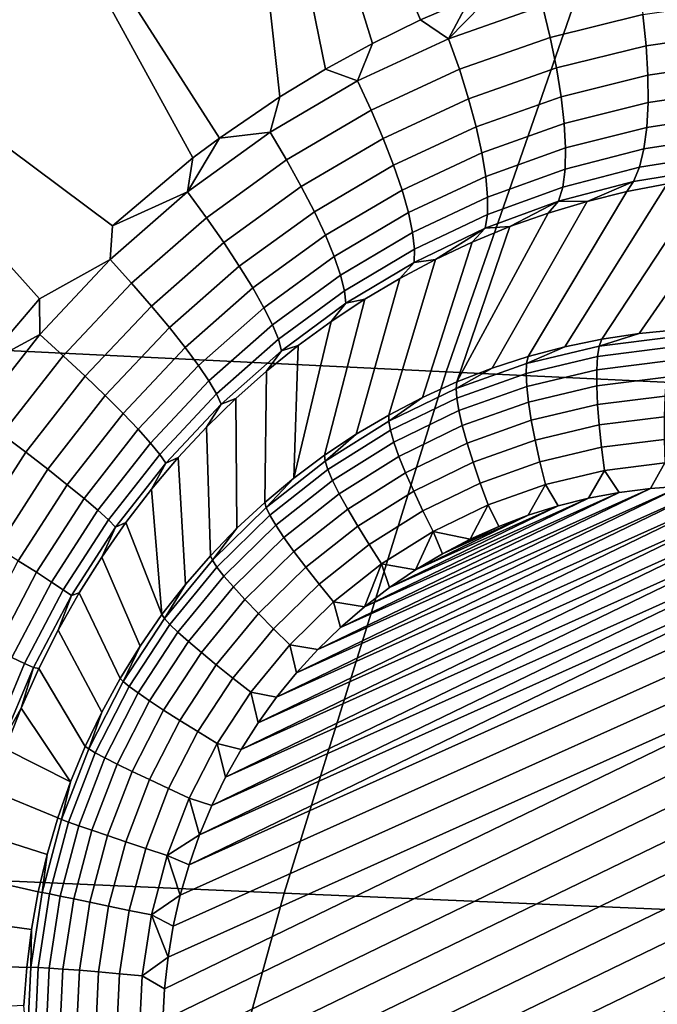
# Model space of a CAD drawing. Header units: metres. Extents: x -240 to 45, y -77 to 27.
# Tile 244 of 656: x -205.654 to -204.896, y 5.735 to 6.906. Entities that reach past the tile are written whole.
import ezdxf

# ---------------------------------------------------------------- set-up
doc = ezdxf.new("R2010")
doc.units = ezdxf.units.M
doc.layers.add('solid_102011X2', color=7, linetype='CONTINUOUS')

msp = doc.modelspace()

# ---------------------------------------------------------------- linework, layer by layer
at = {"layer": 'solid_102011X2'}
for points in [[(-205.344803, 6.814133, 269.648163), (-205.41684, 6.764941, 269.664093), (-205.725739, 7.246827, 269.742706), (-205.416199, 7.462827, 269.665497)], [(-205.290512, 6.84715, 269.635345), (-205.344803, 6.814133, 269.648163), (-205.416199, 7.462827, 269.665497)], [(-205.234695, 6.877687, 269.62149), (-205.290512, 6.84715, 269.635345), (-205.416199, 7.462827, 269.665497)], [(-205.177551, 6.905664, 269.606628), (-205.234695, 6.877687, 269.62149), (-205.416199, 7.462827, 269.665497)], [(-205.119171, 6.930979, 269.590851), (-205.177551, 6.905664, 269.606628), (-205.416199, 7.462827, 269.665497)], [(-205.543823, 6.660873, 269.688751), (-206.040649, 7.031471, 269.798401), (-205.725739, 7.246827, 269.742706), (-205.448273, 6.741382, 269.670624)], [(-205.448273, 6.741382, 269.670624), (-205.725739, 7.246827, 269.742706), (-205.41684, 6.764941, 269.664093)], [(-204.935593, 7.096672, 320.11969), (-206.457108, 7.177825, 318.514313), (-206.672409, 6.561212, 318.683868), (-205.147232, 6.487049, 320.288513)], [(-203.399902, 7.016862, 321.724304), (-204.935593, 7.096672, 320.11969), (-205.147232, 6.487049, 320.288513), (-203.607788, 6.414105, 321.892456)], [(-205.6306, 6.574072, 269.702637), (-205.698395, 6.494791, 269.711395), (-206.040649, 7.031471, 269.798401)], [(-205.546478, 6.620547, 269.686676), (-205.6306, 6.574072, 269.702637), (-206.040649, 7.031471, 269.798401), (-205.543823, 6.660873, 269.688751)], [(-205.144257, 6.883131, 269.595886), (-205.119171, 6.930979, 269.590851), (-205.084686, 6.944454, 269.581238)], [(-205.032761, 6.922271, 269.564453), (-205.144257, 6.883131, 269.595886), (-205.084686, 6.944454, 269.581238)], [(-204.913483, 6.911801, 269.520905), (-205.023422, 6.884791, 269.554382), (-205.032761, 6.922271, 269.564453), (-204.919266, 6.950144, 269.530365)], [(-205.144257, 6.883131, 269.595886), (-205.177551, 6.905664, 269.606628), (-205.119171, 6.930979, 269.590851)], [(-205.023422, 6.884791, 269.554382), (-205.131424, 6.846861, 269.585266), (-205.144257, 6.883131, 269.595886), (-205.032761, 6.922271, 269.564453)], [(-204.802246, 6.890364, 269.471558), (-204.90947, 6.874755, 269.506592), (-204.913483, 6.911801, 269.520905), (-204.802734, 6.927853, 269.48526)], [(-204.90947, 6.874755, 269.506592), (-205.015884, 6.84854, 269.53949), (-205.023422, 6.884791, 269.554382), (-204.913483, 6.911801, 269.520905)], [(-205.144257, 6.883131, 269.595886), (-205.252579, 6.832936, 269.624207), (-205.234695, 6.877687, 269.62149), (-205.177551, 6.905664, 269.606628)], [(-205.015884, 6.84854, 269.53949), (-205.120407, 6.811763, 269.569763), (-205.131424, 6.846861, 269.585266), (-205.023422, 6.884791, 269.554382)], [(-204.803513, 6.854907, 269.453278), (-204.907303, 6.83966, 269.487701), (-204.90947, 6.874755, 269.506592), (-204.802246, 6.890364, 269.471558)], [(-205.252579, 6.832936, 269.624207), (-205.290512, 6.84715, 269.635345), (-205.234695, 6.877687, 269.62149)], [(-205.131424, 6.846861, 269.585266), (-205.236359, 6.798219, 269.613007), (-205.252579, 6.832936, 269.624207), (-205.144257, 6.883131, 269.595886)], [(-204.907303, 6.83966, 269.487701), (-205.010269, 6.814161, 269.519989), (-205.015884, 6.84854, 269.53949), (-204.90947, 6.874755, 269.506592)], [(-204.806473, 6.822108, 269.430725), (-204.907013, 6.807139, 269.464569), (-204.907303, 6.83966, 269.487701), (-204.803513, 6.854907, 269.453278)], [(-205.252579, 6.832936, 269.624207), (-205.356491, 6.772005, 269.648895), (-205.344803, 6.814133, 269.648163), (-205.290512, 6.84715, 269.635345)], [(-205.120407, 6.811763, 269.569763), (-205.221954, 6.764624, 269.596985), (-205.236359, 6.798219, 269.613007), (-205.131424, 6.846861, 269.585266)], [(-205.010269, 6.814161, 269.519989), (-205.111404, 6.778457, 269.549683), (-205.120407, 6.811763, 269.569763), (-205.015884, 6.84854, 269.53949)], [(-204.907013, 6.807139, 269.464569), (-205.006699, 6.782261, 269.496277), (-205.010269, 6.814161, 269.519989), (-204.907303, 6.83966, 269.487701)], [(-205.236359, 6.798219, 269.613007), (-205.337036, 6.739172, 269.637238), (-205.356491, 6.772005, 269.648895), (-205.252579, 6.832936, 269.624207)], [(-205.356491, 6.772005, 269.648895), (-205.41684, 6.764941, 269.664093), (-205.344803, 6.814133, 269.648163)], [(-205.006699, 6.782261, 269.496277), (-205.104568, 6.747533, 269.525391), (-205.111404, 6.778457, 269.549683), (-205.010269, 6.814161, 269.519989)], [(-204.811096, 6.79255, 269.404297), (-204.9086, 6.777766, 269.437561), (-204.907013, 6.807139, 269.464569), (-204.806473, 6.822108, 269.430725)], [(-205.111404, 6.778457, 269.549683), (-205.209625, 6.732747, 269.576355), (-205.221954, 6.764624, 269.596985), (-205.120407, 6.811763, 269.569763)], [(-204.9086, 6.777766, 269.437561), (-205.005219, 6.753407, 269.468719), (-205.006699, 6.782261, 269.496277), (-204.907013, 6.807139, 269.464569)], [(-205.221954, 6.764624, 269.596985), (-205.319382, 6.707422, 269.620697), (-205.337036, 6.739172, 269.637238), (-205.236359, 6.798219, 269.613007)], [(-204.817291, 6.766755, 269.374481), (-204.912048, 6.752063, 269.407227), (-204.9086, 6.777766, 269.437561), (-204.811096, 6.79255, 269.404297)], [(-205.005219, 6.753407, 269.468719), (-205.100006, 6.719538, 269.497314), (-205.104568, 6.747533, 269.525391), (-205.006699, 6.782261, 269.496277)], [(-205.356491, 6.772005, 269.648895), (-205.454849, 6.700952, 269.6698), (-205.41684, 6.764941, 269.664093)], [(-205.337036, 6.739172, 269.637238), (-205.432312, 6.670313, 269.657684), (-205.454849, 6.700952, 269.6698), (-205.356491, 6.772005, 269.648895)], [(-205.104568, 6.747533, 269.525391), (-205.199585, 6.703151, 269.551544), (-205.209625, 6.732747, 269.576355), (-205.111404, 6.778457, 269.549683)], [(-204.912048, 6.752063, 269.407227), (-205.005859, 6.728107, 269.437866), (-205.005219, 6.753407, 269.468719), (-204.9086, 6.777766, 269.437561)], [(-205.454849, 6.700952, 269.6698), (-205.448273, 6.741382, 269.670624), (-205.41684, 6.764941, 269.664093)], [(-205.209625, 6.732747, 269.576355), (-205.303864, 6.677318, 269.599579), (-205.319382, 6.707422, 269.620697), (-205.221954, 6.764624, 269.596985)], [(-204.824951, 6.74518, 269.341766), (-204.917297, 6.730483, 269.374054), (-204.912048, 6.752063, 269.407227), (-204.817291, 6.766755, 269.374481)], [(-205.100006, 6.719538, 269.497314), (-205.192017, 6.67636, 269.522919), (-205.199585, 6.703151, 269.551544), (-205.104568, 6.747533, 269.525391)], [(-205.005859, 6.728107, 269.437866), (-205.097824, 6.694969, 269.465942), (-205.100006, 6.719538, 269.497314), (-205.005219, 6.753407, 269.468719)], [(-204.917297, 6.730483, 269.374054), (-205.008591, 6.706811, 269.404205), (-205.005859, 6.728107, 269.437866), (-204.912048, 6.752063, 269.407227)], [(-204.833939, 6.728207, 269.306793), (-204.92424, 6.713409, 269.338654), (-204.917297, 6.730483, 269.374054), (-204.824951, 6.74518, 269.341766)], [(-205.454849, 6.700952, 269.6698), (-205.543823, 6.660873, 269.688751), (-205.448273, 6.741382, 269.670624)], [(-205.319382, 6.707422, 269.620697), (-205.411606, 6.640727, 269.640686), (-205.432312, 6.670313, 269.657684), (-205.337036, 6.739172, 269.637238)], [(-205.199585, 6.703151, 269.551544), (-205.290756, 6.649393, 269.574249), (-205.303864, 6.677318, 269.599579), (-205.209625, 6.732747, 269.576355)], [(-205.008591, 6.706811, 269.404205), (-205.098038, 6.674261, 269.431824), (-205.097824, 6.694969, 269.465942), (-205.005859, 6.728107, 269.437866)], [(-204.92424, 6.713409, 269.338654), (-205.013397, 6.689896, 269.368378), (-205.008591, 6.706811, 269.404205), (-204.917297, 6.730483, 269.374054)], [(-204.787079, 6.721371, 269.249512), (-204.91774, 6.532795, 268.435425), (-204.962143, 6.526031, 268.442596), (-204.835953, 6.717185, 269.267609)], [(-204.92424, 6.713409, 269.338654), (-204.833939, 6.728207, 269.306793), (-204.884384, 6.710491, 269.285095), (-204.932251, 6.701345, 269.30191)], [(-204.737869, 6.72301, 269.230896), (-204.873062, 6.537117, 268.428101), (-204.91774, 6.532795, 268.435425), (-204.787079, 6.721371, 269.249512)], [(-205.097824, 6.694969, 269.465942), (-205.187042, 6.65285, 269.491058), (-205.192017, 6.67636, 269.522919), (-205.100006, 6.719538, 269.497314)], [(-204.884384, 6.710491, 269.285095), (-205.006119, 6.516844, 268.449585), (-205.049576, 6.50526, 268.45639), (-204.932251, 6.701345, 269.30191)], [(-204.92424, 6.713409, 269.338654), (-204.979446, 6.689795, 269.317993), (-205.013397, 6.689896, 269.368378)], [(-204.835953, 6.717185, 269.267609), (-204.962143, 6.526031, 268.442596), (-205.006119, 6.516844, 268.449585), (-204.884384, 6.710491, 269.285095)], [(-204.92424, 6.713409, 269.338654), (-204.932251, 6.701345, 269.30191), (-204.979446, 6.689795, 269.317993)], [(-205.454849, 6.700952, 269.6698), (-205.546478, 6.620547, 269.686676), (-205.543823, 6.660873, 269.688751)], [(-205.432312, 6.670313, 269.657684), (-205.521118, 6.592387, 269.674133), (-205.546478, 6.620547, 269.686676), (-205.454849, 6.700952, 269.6698)], [(-205.303864, 6.677318, 269.599579), (-205.393082, 6.61272, 269.61911), (-205.411606, 6.640727, 269.640686), (-205.319382, 6.707422, 269.620697)], [(-205.192017, 6.67636, 269.522919), (-205.280273, 6.624141, 269.545166), (-205.290756, 6.649393, 269.574249), (-205.199585, 6.703151, 269.551544)], [(-205.013397, 6.689896, 269.368378), (-205.100662, 6.657778, 269.395569), (-205.098038, 6.674261, 269.431824), (-205.008591, 6.706811, 269.404205)], [(-204.932251, 6.701345, 269.30191), (-205.049576, 6.50526, 268.45639), (-205.092346, 6.491314, 268.463013), (-204.979446, 6.689795, 269.317993)], [(-205.098038, 6.674261, 269.431824), (-205.184769, 6.633035, 269.456482), (-205.187042, 6.65285, 269.491058), (-205.097824, 6.694969, 269.465942)], [(-204.979446, 6.689795, 269.317993), (-205.092346, 6.491314, 268.463013), (-205.134338, 6.475048, 268.469421), (-205.025879, 6.67591, 269.333282)], [(-205.013397, 6.689896, 269.368378), (-205.071442, 6.65975, 269.347778), (-205.100662, 6.657778, 269.395569)], [(-205.013397, 6.689896, 269.368378), (-205.025879, 6.67591, 269.333282), (-205.071442, 6.65975, 269.347778)], [(-205.013397, 6.689896, 269.368378), (-204.979446, 6.689795, 269.317993), (-205.025879, 6.67591, 269.333282)], [(-205.290756, 6.649393, 269.574249), (-205.37706, 6.586785, 269.593323), (-205.393082, 6.61272, 269.61911), (-205.303864, 6.677318, 269.599579)], [(-205.187042, 6.65285, 269.491058), (-205.272614, 6.60201, 269.512848), (-205.280273, 6.624141, 269.545166), (-205.192017, 6.67636, 269.522919)], [(-205.100662, 6.657778, 269.395569), (-205.185226, 6.617268, 269.4198), (-205.184769, 6.633035, 269.456482), (-205.098038, 6.674261, 269.431824)], [(-205.071442, 6.65975, 269.347778), (-205.025879, 6.67591, 269.333282), (-205.134338, 6.475048, 268.469421)], [(-205.411606, 6.640727, 269.640686), (-205.497559, 6.565256, 269.656738), (-205.521118, 6.592387, 269.674133), (-205.432312, 6.670313, 269.657684)], [(-205.184769, 6.633035, 269.456482), (-205.267929, 6.58339, 269.477844), (-205.272614, 6.60201, 269.512848), (-205.187042, 6.65285, 269.491058)], [(-205.100662, 6.657778, 269.395569), (-205.159729, 6.620844, 269.374115), (-205.185226, 6.617268, 269.4198)], [(-205.071442, 6.65975, 269.347778), (-205.134338, 6.475048, 268.469421), (-205.1754, 6.456507, 268.475586), (-205.116089, 6.641376, 269.361389)], [(-205.100662, 6.657778, 269.395569), (-205.116089, 6.641376, 269.361389), (-205.159729, 6.620844, 269.374115)], [(-205.100662, 6.657778, 269.395569), (-205.071442, 6.65975, 269.347778), (-205.116089, 6.641376, 269.361389)], [(-205.393082, 6.61272, 269.61911), (-205.476257, 6.539636, 269.634766), (-205.497559, 6.565256, 269.656738), (-205.411606, 6.640727, 269.640686)], [(-205.280273, 6.624141, 269.545166), (-205.363846, 6.563384, 269.563812), (-205.37706, 6.586785, 269.593323), (-205.290756, 6.649393, 269.574249)], [(-205.116089, 6.641376, 269.361389), (-205.1754, 6.456507, 268.475586), (-205.215439, 6.435748, 268.481476), (-205.159729, 6.620844, 269.374115)], [(-205.185226, 6.617268, 269.4198), (-205.266266, 6.568613, 269.440796), (-205.267929, 6.58339, 269.477844), (-205.184769, 6.633035, 269.456482)], [(-205.546478, 6.620547, 269.686676), (-205.630371, 6.531672, 269.699371), (-205.6306, 6.574072, 269.702637)], [(-205.521118, 6.592387, 269.674133), (-205.602417, 6.506243, 269.686523), (-205.630371, 6.531672, 269.699371), (-205.546478, 6.620547, 269.686676)], [(-205.272614, 6.60201, 269.512848), (-205.353653, 6.54293, 269.531097), (-205.363846, 6.563384, 269.563812), (-205.280273, 6.624141, 269.545166)], [(-205.266266, 6.568613, 269.440796), (-205.185226, 6.617268, 269.4198), (-205.202316, 6.598213, 269.385925), (-205.243759, 6.573538, 269.39682)], [(-205.159729, 6.620844, 269.374115), (-205.215439, 6.435748, 268.481476), (-205.254318, 6.41283, 268.487091), (-205.202316, 6.598213, 269.385925)], [(-205.185226, 6.617268, 269.4198), (-205.159729, 6.620844, 269.374115), (-205.202316, 6.598213, 269.385925)], [(-205.37706, 6.586785, 269.593323), (-205.45755, 6.51598, 269.608612), (-205.476257, 6.539636, 269.634766), (-205.393082, 6.61272, 269.61911)], [(-205.497559, 6.565256, 269.656738), (-205.576294, 6.481822, 269.668793), (-205.602417, 6.506243, 269.686523), (-205.521118, 6.592387, 269.674133)], [(-205.267929, 6.58339, 269.477844), (-205.34668, 6.525784, 269.495728), (-205.353653, 6.54293, 269.531097), (-205.272614, 6.60201, 269.512848)], [(-205.202316, 6.598213, 269.385925), (-205.254318, 6.41283, 268.487091), (-205.291916, 6.387821, 268.492432), (-205.243759, 6.573538, 269.39682)], [(-205.363846, 6.563384, 269.563812), (-205.441803, 6.494706, 269.578735), (-205.45755, 6.51598, 269.608612), (-205.37706, 6.586785, 269.593323)], [(-205.266266, 6.568613, 269.440796), (-205.343033, 6.512251, 269.458344), (-205.34668, 6.525784, 269.495728), (-205.267929, 6.58339, 269.477844)], [(-205.630371, 6.531672, 269.699371), (-205.698395, 6.494791, 269.711395), (-205.6306, 6.574072, 269.702637)], [(-205.343033, 6.512251, 269.458344), (-205.266266, 6.568613, 269.440796), (-205.284027, 6.546866, 269.406769), (-205.323044, 6.518255, 269.415771)], [(-205.243759, 6.573538, 269.39682), (-205.291916, 6.387821, 268.492432), (-205.328156, 6.360795, 268.497437), (-205.284027, 6.546866, 269.406769)], [(-205.266266, 6.568613, 269.440796), (-205.243759, 6.573538, 269.39682), (-205.284027, 6.546866, 269.406769)], [(-205.147232, 6.487049, 320.288513), (-206.672409, 6.561212, 318.683868), (-206.86824, 5.934415, 318.838074), (-205.339706, 5.867353, 320.442047)], [(-205.476257, 6.539636, 269.634766), (-205.55246, 6.458843, 269.646515), (-205.576294, 6.481822, 269.668793), (-205.497559, 6.565256, 269.656738)], [(-205.353653, 6.54293, 269.531097), (-205.429276, 6.476192, 269.545685), (-205.441803, 6.494706, 269.578735), (-205.363846, 6.563384, 269.563812)], [(-205.323044, 6.518255, 269.415771), (-205.284027, 6.546866, 269.406769), (-205.328156, 6.360795, 268.497437)], [(-205.45755, 6.51598, 269.608612), (-205.531342, 6.437712, 269.620026), (-205.55246, 6.458843, 269.646515), (-205.476257, 6.539636, 269.634766)], [(-205.34668, 6.525784, 269.495728), (-205.420197, 6.460765, 269.51001), (-205.429276, 6.476192, 269.545685), (-205.353653, 6.54293, 269.531097)], [(-204.876999, 6.528642, 268.400604), (-204.965073, 6.517682, 268.414886), (-204.91774, 6.532795, 268.435425), (-204.873062, 6.537117, 268.428101)], [(-204.965073, 6.517682, 268.414886), (-204.962143, 6.526031, 268.442596), (-204.91774, 6.532795, 268.435425)], [(-205.630371, 6.531672, 269.699371), (-205.705673, 6.435387, 269.708099), (-205.698395, 6.494791, 269.711395)], [(-205.602417, 6.506243, 269.686523), (-205.675415, 6.412906, 269.694977), (-205.705673, 6.435387, 269.708099), (-205.630371, 6.531672, 269.699371)], [(-205.343033, 6.512251, 269.458344), (-205.414719, 6.448699, 269.472351), (-205.420197, 6.460765, 269.51001), (-205.34668, 6.525784, 269.495728)], [(-204.965073, 6.517682, 268.414886), (-205.051514, 6.497147, 268.428558), (-205.006119, 6.516844, 268.449585), (-204.962143, 6.526031, 268.442596)], [(-204.965073, 6.517682, 268.414886), (-204.876999, 6.528642, 268.400604), (-204.880432, 6.516223, 268.374512), (-204.967072, 6.505441, 268.38858)], [(-205.441803, 6.494706, 269.578735), (-205.513306, 6.418802, 269.589874), (-205.531342, 6.437712, 269.620026), (-205.45755, 6.51598, 269.608612)], [(-205.414719, 6.448699, 269.472351), (-205.343033, 6.512251, 269.458344), (-205.360779, 6.487731, 269.423828), (-205.397141, 6.455351, 269.430939)], [(-205.323044, 6.518255, 269.415771), (-205.328156, 6.360795, 268.497437), (-205.3629, 6.33183, 268.502136), (-205.360779, 6.487731, 269.423828)], [(-205.343033, 6.512251, 269.458344), (-205.323044, 6.518255, 269.415771), (-205.360779, 6.487731, 269.423828)], [(-205.051514, 6.497147, 268.428558), (-204.965073, 6.517682, 268.414886), (-204.967072, 6.505441, 268.38858), (-205.052124, 6.485239, 268.402039)], [(-205.051514, 6.497147, 268.428558), (-205.049576, 6.50526, 268.45639), (-205.006119, 6.516844, 268.449585)], [(-204.967072, 6.505441, 268.38858), (-204.880432, 6.516223, 268.374512), (-204.883286, 6.500131, 268.350433), (-204.968124, 6.489573, 268.364227)], [(-205.576294, 6.481822, 269.668793), (-205.647003, 6.391411, 269.676971), (-205.675415, 6.412906, 269.694977), (-205.602417, 6.506243, 269.686523)], [(-205.051514, 6.497147, 268.428558), (-205.135315, 6.467278, 268.441437), (-205.092346, 6.491314, 268.463013), (-205.049576, 6.50526, 268.45639)], [(-205.052124, 6.485239, 268.402039), (-204.967072, 6.505441, 268.38858), (-204.968124, 6.489573, 268.364227), (-205.051392, 6.469791, 268.37738)], [(-204.968124, 6.489573, 268.364227), (-204.883286, 6.500131, 268.350433), (-204.885483, 6.480703, 268.328888), (-204.96817, 6.470413, 268.342316)], [(-205.429276, 6.476192, 269.545685), (-205.498688, 6.40245, 269.556519), (-205.513306, 6.418802, 269.589874), (-205.441803, 6.494706, 269.578735)], [(-205.360779, 6.487731, 269.423828), (-205.3629, 6.33183, 268.502136), (-205.396057, 6.301011, 268.5065), (-205.397141, 6.455351, 269.430939)], [(-203.607788, 6.414105, 321.892456), (-205.147232, 6.487049, 320.288513), (-205.339706, 5.867353, 320.442047), (-203.796875, 5.801385, 322.04541)], [(-205.135315, 6.467278, 268.441437), (-205.051514, 6.497147, 268.428558), (-205.052124, 6.485239, 268.402039), (-205.134567, 6.455853, 268.414673)], [(-205.135315, 6.467278, 268.441437), (-205.134338, 6.475048, 268.469421), (-205.092346, 6.491314, 268.463013)], [(-205.051392, 6.469791, 268.37738), (-204.968124, 6.489573, 268.364227), (-204.96817, 6.470413, 268.342316), (-205.049332, 6.451134, 268.355164)], [(-205.55246, 6.458843, 269.646515), (-205.620941, 6.371282, 269.654419), (-205.647003, 6.391411, 269.676971), (-205.576294, 6.481822, 269.668793)], [(-205.420197, 6.460765, 269.51001), (-205.487732, 6.388943, 269.520599), (-205.498688, 6.40245, 269.556519), (-205.429276, 6.476192, 269.545685)], [(-205.135315, 6.467278, 268.441437), (-205.215485, 6.428425, 268.453339), (-205.1754, 6.456507, 268.475586), (-205.134338, 6.475048, 268.469421)], [(-205.134567, 6.455853, 268.414673), (-205.052124, 6.485239, 268.402039), (-205.051392, 6.469791, 268.37738), (-205.132111, 6.441019, 268.389771)], [(-204.96817, 6.470413, 268.342316), (-204.885483, 6.480703, 268.328888), (-204.886993, 6.458354, 268.310333), (-204.967224, 6.448368, 268.323364)], [(-205.215485, 6.428425, 268.453339), (-205.135315, 6.467278, 268.441437), (-205.134567, 6.455853, 268.414673), (-205.21344, 6.417628, 268.426422)], [(-205.132111, 6.441019, 268.389771), (-205.051392, 6.469791, 268.37738), (-205.049332, 6.451134, 268.355164), (-205.128006, 6.42309, 268.367249)], [(-205.049332, 6.451134, 268.355164), (-204.96817, 6.470413, 268.342316), (-204.967224, 6.448368, 268.323364), (-205.045975, 6.42966, 268.335815)], [(-205.531342, 6.437712, 269.620026), (-205.597702, 6.352876, 269.627686), (-205.620941, 6.371282, 269.654419), (-205.55246, 6.458843, 269.646515)], [(-205.414719, 6.448699, 269.472351), (-205.480652, 6.378522, 269.482727), (-205.487732, 6.388943, 269.520599), (-205.420197, 6.460765, 269.51001)], [(-205.397141, 6.455351, 269.430939), (-205.396057, 6.301011, 268.5065), (-205.427536, 6.26843, 268.510529), (-205.432114, 6.421134, 269.437103)], [(-205.414719, 6.448699, 269.472351), (-205.397141, 6.455351, 269.430939), (-205.432114, 6.421134, 269.437103)], [(-205.215485, 6.428425, 268.453339), (-205.215439, 6.435748, 268.481476), (-205.1754, 6.456507, 268.475586)], [(-205.21344, 6.417628, 268.426422), (-205.134567, 6.455853, 268.414673), (-205.132111, 6.441019, 268.389771), (-205.209351, 6.403592, 268.401245)], [(-205.128006, 6.42309, 268.367249), (-205.049332, 6.451134, 268.355164), (-205.045975, 6.42966, 268.335815), (-205.12233, 6.402447, 268.347534)], [(-204.967224, 6.448368, 268.323364), (-204.886993, 6.458354, 268.310333), (-204.887787, 6.433553, 268.295135), (-204.965317, 6.423903, 268.307739)], [(-205.480652, 6.378522, 269.482727), (-205.414719, 6.448699, 269.472351), (-205.432114, 6.421134, 269.437103), (-205.465607, 6.385139, 269.442322)], [(-205.209351, 6.403592, 268.401245), (-205.132111, 6.441019, 268.389771), (-205.128006, 6.42309, 268.367249), (-205.203278, 6.386612, 268.378418)], [(-205.045975, 6.42966, 268.335815), (-204.967224, 6.448368, 268.323364), (-204.965317, 6.423903, 268.307739), (-205.041428, 6.405824, 268.319763)], [(-205.513306, 6.418802, 269.589874), (-205.577682, 6.336517, 269.59729), (-205.597702, 6.352876, 269.627686), (-205.531342, 6.437712, 269.620026)], [(-205.215485, 6.428425, 268.453339), (-205.291107, 6.381043, 268.464172), (-205.254318, 6.41283, 268.487091), (-205.215439, 6.435748, 268.481476)], [(-205.291107, 6.381043, 268.464172), (-205.215485, 6.428425, 268.453339), (-205.21344, 6.417628, 268.426422), (-205.287842, 6.371013, 268.437073)], [(-205.12233, 6.402447, 268.347534), (-205.045975, 6.42966, 268.335815), (-205.041428, 6.405824, 268.319763), (-205.115204, 6.379526, 268.331116)], [(-204.965317, 6.423903, 268.307739), (-204.887787, 6.433553, 268.295135), (-204.887833, 6.406828, 268.283661), (-204.962479, 6.397537, 268.295776)], [(-205.498688, 6.40245, 269.556519), (-205.561234, 6.322497, 269.563721), (-205.577682, 6.336517, 269.59729), (-205.513306, 6.418802, 269.589874)], [(-205.432114, 6.421134, 269.437103), (-205.427536, 6.26843, 268.510529), (-205.45723, 6.234181, 268.51416), (-205.465607, 6.385139, 269.442322)], [(-205.287842, 6.371013, 268.437073), (-205.21344, 6.417628, 268.426422), (-205.209351, 6.403592, 268.401245), (-205.282181, 6.357949, 268.411682)], [(-205.203278, 6.386612, 268.378418), (-205.128006, 6.42309, 268.367249), (-205.12233, 6.402447, 268.347534), (-205.195374, 6.36705, 268.358398)], [(-205.041428, 6.405824, 268.319763), (-204.965317, 6.423903, 268.307739), (-204.962479, 6.397537, 268.295776), (-205.035751, 6.38013, 268.307373)], [(-205.647003, 6.391411, 269.676971), (-205.709, 6.295059, 269.681396), (-205.739395, 6.313457, 269.699615), (-205.675415, 6.412906, 269.694977)], [(-205.291107, 6.381043, 268.464172), (-205.291916, 6.387821, 268.492432), (-205.254318, 6.41283, 268.487091)], [(-205.115204, 6.379526, 268.331116), (-205.041428, 6.405824, 268.319763), (-205.035751, 6.38013, 268.307373), (-205.106781, 6.354811, 268.318268)], [(-204.962479, 6.397537, 268.295776), (-204.887833, 6.406828, 268.283661), (-204.887131, 6.378743, 268.276093), (-204.958771, 6.369827, 268.28775)], [(-205.487732, 6.388943, 269.520599), (-205.54866, 6.311062, 269.527588), (-205.561234, 6.322497, 269.563721), (-205.498688, 6.40245, 269.556519)], [(-205.282181, 6.357949, 268.411682), (-205.209351, 6.403592, 268.401245), (-205.203278, 6.386612, 268.378418), (-205.274277, 6.342127, 268.38858)], [(-205.195374, 6.36705, 268.358398), (-205.12233, 6.402447, 268.347534), (-205.115204, 6.379526, 268.331116), (-205.185791, 6.345317, 268.341583)], [(-205.035751, 6.38013, 268.307373), (-204.962479, 6.397537, 268.295776), (-204.958771, 6.369827, 268.28775), (-205.029083, 6.353123, 268.298859)], [(-205.620941, 6.371282, 269.654419), (-205.68103, 6.277942, 269.658661), (-205.709, 6.295059, 269.681396), (-205.647003, 6.391411, 269.676971)], [(-205.480652, 6.378522, 269.482727), (-205.540192, 6.302417, 269.489563), (-205.54866, 6.311062, 269.527588), (-205.487732, 6.388943, 269.520599)], [(-205.465607, 6.385139, 269.442322), (-205.45723, 6.234181, 268.51416), (-205.485062, 6.198365, 268.517456), (-205.497574, 6.347388, 269.446594)], [(-205.480652, 6.378522, 269.482727), (-205.465607, 6.385139, 269.442322), (-205.497574, 6.347388, 269.446594)], [(-205.291107, 6.381043, 268.464172), (-205.361267, 6.325688, 268.473785), (-205.328156, 6.360795, 268.497437), (-205.291916, 6.387821, 268.492432)], [(-205.361267, 6.325688, 268.473785), (-205.291107, 6.381043, 268.464172), (-205.287842, 6.371013, 268.437073), (-205.356873, 6.316554, 268.446503)], [(-205.274277, 6.342127, 268.38858), (-205.203278, 6.386612, 268.378418), (-205.195374, 6.36705, 268.358398), (-205.264267, 6.323882, 268.368256)], [(-205.597702, 6.352876, 269.627686), (-205.655975, 6.26241, 269.631744), (-205.68103, 6.277942, 269.658661), (-205.620941, 6.371282, 269.654419)], [(-205.540192, 6.302417, 269.489563), (-205.480652, 6.378522, 269.482727), (-205.497574, 6.347388, 269.446594), (-205.527908, 6.307948, 269.449951)], [(-205.356873, 6.316554, 268.446503), (-205.287842, 6.371013, 268.437073), (-205.282181, 6.357949, 268.411682), (-205.349777, 6.304626, 268.420959)], [(-205.185791, 6.345317, 268.341583), (-205.115204, 6.379526, 268.331116), (-205.106781, 6.354811, 268.318268), (-205.174759, 6.321875, 268.328369)], [(-205.106781, 6.354811, 268.318268), (-205.035751, 6.38013, 268.307373), (-205.029083, 6.353123, 268.298859), (-205.097244, 6.328825, 268.309326)], [(-205.029083, 6.353123, 268.298859), (-204.958771, 6.369827, 268.28775), (-204.977859, 6.33687, 268.287537), (-205.014008, 6.327796, 268.293243)], [(-204.958771, 6.369827, 268.28775), (-204.941315, 6.343793, 268.281708), (-204.977859, 6.33687, 268.287537)], [(-204.958771, 6.369827, 268.28775), (-204.887131, 6.378743, 268.276093), (-204.904388, 6.348553, 268.275726), (-204.941315, 6.343793, 268.281708)], [(-204.887131, 6.378743, 268.276093), (-204.86731, 6.351125, 268.269623), (-204.904388, 6.348553, 268.275726)], [(-205.361267, 6.325688, 268.473785), (-205.3629, 6.33183, 268.502136), (-205.328156, 6.360795, 268.497437)], [(-205.349777, 6.304626, 268.420959), (-205.282181, 6.357949, 268.411682), (-205.274277, 6.342127, 268.38858), (-205.340149, 6.290156, 268.397614)], [(-205.264267, 6.323882, 268.368256), (-205.195374, 6.36705, 268.358398), (-205.185791, 6.345317, 268.341583), (-205.25238, 6.3036, 268.351135)], [(-205.577682, 6.336517, 269.59729), (-205.634277, 6.248737, 269.601166), (-205.655975, 6.26241, 269.631744), (-205.597702, 6.352876, 269.627686)], [(-205.527908, 6.307948, 269.449951), (-205.497574, 6.347388, 269.446594), (-205.485062, 6.198365, 268.517456)], [(-205.391037, 6.037971, 268.345184), (-204.756042, 6.345682, 268.250793), (-204.719406, 6.3395, 268.244446)], [(-205.391037, 6.037971, 268.345184), (-205.370773, 6.069715, 268.342987), (-204.756042, 6.345682, 268.250793)], [(-205.370773, 6.069715, 268.342987), (-204.793015, 6.349689, 268.257141), (-204.756042, 6.345682, 268.250793)], [(-205.370773, 6.069715, 268.342987), (-205.348755, 6.100179, 268.340485), (-204.793015, 6.349689, 268.257141)], [(-205.348755, 6.100179, 268.340485), (-204.830109, 6.351505, 268.263397), (-204.793015, 6.349689, 268.257141)], [(-205.348755, 6.100179, 268.340485), (-205.324997, 6.129333, 268.337646), (-204.830109, 6.351505, 268.263397)], [(-205.324997, 6.129333, 268.337646), (-204.86731, 6.351125, 268.269623), (-204.830109, 6.351505, 268.263397)], [(-205.324997, 6.129333, 268.337646), (-205.299652, 6.157007, 268.334473), (-204.86731, 6.351125, 268.269623)], [(-205.299652, 6.157007, 268.334473), (-204.904388, 6.348553, 268.275726), (-204.86731, 6.351125, 268.269623)], [(-205.299652, 6.157007, 268.334473), (-205.272736, 6.183182, 268.330963), (-204.904388, 6.348553, 268.275726)], [(-205.272736, 6.183182, 268.330963), (-204.941315, 6.343793, 268.281708), (-204.904388, 6.348553, 268.275726)], [(-205.174759, 6.321875, 268.328369), (-205.106781, 6.354811, 268.318268), (-205.097244, 6.328825, 268.309326), (-205.162476, 6.297219, 268.319)], [(-205.097244, 6.328825, 268.309326), (-205.029083, 6.353123, 268.298859), (-205.049561, 6.316613, 268.298767), (-205.084442, 6.303349, 268.304077)], [(-205.029083, 6.353123, 268.298859), (-205.014008, 6.327796, 268.293243), (-205.049561, 6.316613, 268.298767)], [(-205.561234, 6.322497, 269.563721), (-205.616302, 6.237166, 269.567444), (-205.634277, 6.248737, 269.601166), (-205.577682, 6.336517, 269.59729)], [(-205.409424, 6.005128, 268.346985), (-204.719406, 6.3395, 268.244446), (-204.683197, 6.331161, 268.238068)], [(-205.409424, 6.005128, 268.346985), (-205.391037, 6.037971, 268.345184), (-204.719406, 6.3395, 268.244446)], [(-205.340149, 6.290156, 268.397614), (-205.274277, 6.342127, 268.38858), (-205.264267, 6.323882, 268.368256), (-205.328186, 6.27345, 268.377014)], [(-205.272736, 6.183182, 268.330963), (-205.244415, 6.207703, 268.327179), (-204.941315, 6.343793, 268.281708)], [(-205.25238, 6.3036, 268.351135), (-205.185791, 6.345317, 268.341583), (-205.174759, 6.321875, 268.328369), (-205.238846, 6.28171, 268.337555)], [(-205.244415, 6.207703, 268.327179), (-204.977859, 6.33687, 268.287537), (-204.941315, 6.343793, 268.281708)], [(-205.244415, 6.207703, 268.327179), (-205.214691, 6.230547, 268.32309), (-204.977859, 6.33687, 268.287537)], [(-205.214691, 6.230547, 268.32309), (-205.014008, 6.327796, 268.293243), (-204.977859, 6.33687, 268.287537)], [(-205.54866, 6.311062, 269.527588), (-205.602402, 6.227901, 269.531189), (-205.616302, 6.237166, 269.567444), (-205.561234, 6.322497, 269.563721)], [(-205.425919, 5.971246, 268.34845), (-204.683197, 6.331161, 268.238068), (-204.647568, 6.320704, 268.231689)], [(-205.425919, 5.971246, 268.34845), (-205.409424, 6.005128, 268.346985), (-204.683197, 6.331161, 268.238068)], [(-205.361267, 6.325688, 268.473785), (-205.425171, 6.263009, 268.482056), (-205.396057, 6.301011, 268.5065), (-205.3629, 6.33183, 268.502136)], [(-205.425171, 6.263009, 268.482056), (-205.361267, 6.325688, 268.473785), (-205.356873, 6.316554, 268.446503), (-205.419739, 6.254889, 268.454651)], [(-205.328186, 6.27345, 268.377014), (-205.264267, 6.323882, 268.368256), (-205.25238, 6.3036, 268.351135), (-205.314148, 6.254863, 268.359589)], [(-205.214691, 6.230547, 268.32309), (-205.183746, 6.251585, 268.318695), (-205.014008, 6.327796, 268.293243)], [(-205.183746, 6.251585, 268.318695), (-205.049561, 6.316613, 268.298767), (-205.014008, 6.327796, 268.293243)], [(-205.162476, 6.297219, 268.319), (-205.097244, 6.328825, 268.309326), (-205.1185, 6.288055, 268.309204)], [(-205.097244, 6.328825, 268.309326), (-205.084442, 6.303349, 268.304077), (-205.1185, 6.288055, 268.309204)], [(-205.540192, 6.302417, 269.489563), (-205.592789, 6.221107, 269.493042), (-205.602402, 6.227901, 269.531189), (-205.54866, 6.311062, 269.527588)], [(-205.440414, 5.936497, 268.349548), (-204.647568, 6.320704, 268.231689), (-204.612625, 6.308164, 268.225372)], [(-205.440414, 5.936497, 268.349548), (-205.425919, 5.971246, 268.34845), (-204.647568, 6.320704, 268.231689)], [(-205.419739, 6.254889, 268.454651), (-205.356873, 6.316554, 268.446503), (-205.349777, 6.304626, 268.420959), (-205.411331, 6.244247, 268.428925)], [(-205.238846, 6.28171, 268.337555), (-205.174759, 6.321875, 268.328369), (-205.162476, 6.297219, 268.319), (-205.223984, 6.258676, 268.32782)], [(-205.183746, 6.251585, 268.318695), (-205.151642, 6.270786, 268.314087), (-205.049561, 6.316613, 268.298767)], [(-205.151642, 6.270786, 268.314087), (-205.084442, 6.303349, 268.304077), (-205.049561, 6.316613, 268.298767)], [(-205.592789, 6.221107, 269.493042), (-205.540192, 6.302417, 269.489563), (-205.556564, 6.266842, 269.452423), (-205.583435, 6.224139, 269.453949)], [(-205.556564, 6.266842, 269.452423), (-205.527908, 6.307948, 269.449951), (-205.485062, 6.198365, 268.517456), (-205.510956, 6.161087, 268.520355)], [(-205.540192, 6.302417, 269.489563), (-205.527908, 6.307948, 269.449951), (-205.556564, 6.266842, 269.452423)], [(-205.452911, 5.900975, 268.35025), (-204.612625, 6.308164, 268.225372), (-204.578491, 6.293584, 268.219116)], [(-205.452911, 5.900975, 268.35025), (-205.440414, 5.936497, 268.349548), (-204.612625, 6.308164, 268.225372)], [(-205.425171, 6.263009, 268.482056), (-205.427536, 6.26843, 268.510529), (-205.396057, 6.301011, 268.5065)], [(-205.411331, 6.244247, 268.428925), (-205.349777, 6.304626, 268.420959), (-205.340149, 6.290156, 268.397614), (-205.400146, 6.231308, 268.405396)], [(-205.314148, 6.254863, 268.359589), (-205.25238, 6.3036, 268.351135), (-205.238846, 6.28171, 268.337555), (-205.29834, 6.234787, 268.345703)], [(-205.151642, 6.270786, 268.314087), (-205.1185, 6.288055, 268.309204), (-205.084442, 6.303349, 268.304077)], [(-205.452911, 5.900975, 268.35025), (-204.578491, 6.293584, 268.219116), (-204.545273, 6.277017, 268.212921), (-205.463318, 5.864804, 268.350616)], [(-205.400146, 6.231308, 268.405396), (-205.340149, 6.290156, 268.397614), (-205.328186, 6.27345, 268.377014), (-205.386414, 6.216346, 268.384552)], [(-205.223984, 6.258676, 268.32782), (-205.162476, 6.297219, 268.319), (-205.183746, 6.251585, 268.318695)], [(-205.162476, 6.297219, 268.319), (-205.151642, 6.270786, 268.314087), (-205.183746, 6.251585, 268.318695)], [(-205.162476, 6.297219, 268.319), (-205.1185, 6.288055, 268.309204), (-205.151642, 6.270786, 268.314087)], [(-205.463318, 5.864804, 268.350616), (-204.545273, 6.277017, 268.212921), (-204.513031, 6.258489, 268.206818), (-205.471649, 5.828106, 268.350586)], [(-205.29834, 6.234787, 268.345703), (-205.238846, 6.28171, 268.337555), (-205.223984, 6.258676, 268.32782), (-205.281067, 6.213647, 268.335632)], [(-205.556564, 6.266842, 269.452423), (-205.510956, 6.161087, 268.520355), (-205.534821, 6.122457, 268.522858), (-205.583435, 6.224139, 269.453949)], [(-205.425171, 6.263009, 268.482056), (-205.482056, 6.19374, 268.488922), (-205.45723, 6.234181, 268.51416), (-205.427536, 6.26843, 268.510529)], [(-205.386414, 6.216346, 268.384552), (-205.328186, 6.27345, 268.377014), (-205.314148, 6.254863, 268.359589), (-205.370407, 6.199677, 268.366882)], [(-205.634277, 6.248737, 269.601166), (-205.682632, 6.15637, 269.601746), (-205.705704, 6.167275, 269.632446), (-205.655975, 6.26241, 269.631744)], [(-205.482056, 6.19374, 268.488922), (-205.425171, 6.263009, 268.482056), (-205.419739, 6.254889, 268.454651), (-205.475693, 6.186742, 268.461395)], [(-205.471649, 5.828106, 268.350586), (-204.513031, 6.258489, 268.206818), (-204.481934, 6.23808, 268.200836), (-205.477859, 5.790946, 268.35022)], [(-205.475693, 6.186742, 268.461395), (-205.419739, 6.254889, 268.454651), (-205.411331, 6.244247, 268.428925), (-205.466125, 6.177521, 268.435516)], [(-205.370407, 6.199677, 268.366882), (-205.314148, 6.254863, 268.359589), (-205.29834, 6.234787, 268.345703), (-205.352493, 6.181655, 268.352722)], [(-205.281067, 6.213647, 268.335632), (-205.223984, 6.258676, 268.32782), (-205.244415, 6.207703, 268.327179)], [(-205.223984, 6.258676, 268.32782), (-205.214691, 6.230547, 268.32309), (-205.244415, 6.207703, 268.327179)], [(-205.223984, 6.258676, 268.32782), (-205.183746, 6.251585, 268.318695), (-205.214691, 6.230547, 268.32309)], [(-205.616302, 6.237166, 269.567444), (-205.663437, 6.147313, 269.567932), (-205.682632, 6.15637, 269.601746), (-205.634277, 6.248737, 269.601166)], [(-205.466125, 6.177521, 268.435516), (-205.411331, 6.244247, 268.428925), (-205.400146, 6.231308, 268.405396), (-205.453552, 6.166275, 268.411835)], [(-205.602402, 6.227901, 269.531189), (-205.648468, 6.140263, 269.531616), (-205.663437, 6.147313, 269.567932), (-205.616302, 6.237166, 269.567444)], [(-205.482056, 6.19374, 268.488922), (-205.485062, 6.198365, 268.517456), (-205.45723, 6.234181, 268.51416)], [(-205.481934, 5.753493, 268.349457), (-204.481934, 6.23808, 268.200836), (-204.451981, 6.215801, 268.194977), (-205.483856, 5.715776, 268.348328)], [(-205.481934, 5.753493, 268.349457), (-205.477859, 5.790946, 268.35022), (-204.481934, 6.23808, 268.200836)], [(-205.453552, 6.166275, 268.411835), (-205.400146, 6.231308, 268.405396), (-205.386414, 6.216346, 268.384552), (-205.438232, 6.153239, 268.390808)], [(-205.352493, 6.181655, 268.352722), (-205.29834, 6.234787, 268.345703), (-205.281067, 6.213647, 268.335632), (-205.333038, 6.16266, 268.342377)], [(-205.592789, 6.221107, 269.493042), (-205.637985, 6.135344, 269.493408), (-205.648468, 6.140263, 269.531616), (-205.602402, 6.227901, 269.531189)], [(-205.637985, 6.135344, 269.493408), (-205.592789, 6.221107, 269.493042), (-205.608444, 6.179903, 269.454651), (-205.631485, 6.13422, 269.454468)], [(-205.583435, 6.224139, 269.453949), (-205.534821, 6.122457, 268.522858), (-205.556595, 6.082588, 268.524963), (-205.608444, 6.179903, 269.454651)], [(-205.592789, 6.221107, 269.493042), (-205.583435, 6.224139, 269.453949), (-205.608444, 6.179903, 269.454651)], [(-205.483856, 5.715776, 268.348328), (-204.451981, 6.215801, 268.194977), (-204.423416, 6.191808, 268.18927), (-205.483582, 5.678069, 268.346832)], [(-205.438232, 6.153239, 268.390808), (-205.386414, 6.216346, 268.384552), (-205.370407, 6.199677, 268.366882), (-205.420486, 6.13869, 268.372925)], [(-205.333038, 6.16266, 268.342377), (-205.281067, 6.213647, 268.335632), (-205.272736, 6.183182, 268.330963), (-205.299652, 6.157007, 268.334473)], [(-205.281067, 6.213647, 268.335632), (-205.244415, 6.207703, 268.327179), (-205.272736, 6.183182, 268.330963)], [(-205.482056, 6.19374, 268.488922), (-205.531235, 6.118695, 268.494263), (-205.510956, 6.161087, 268.520355), (-205.485062, 6.198365, 268.517456)], [(-205.531235, 6.118695, 268.494263), (-205.482056, 6.19374, 268.488922), (-205.475693, 6.186742, 268.461395), (-205.524078, 6.112911, 268.466675)], [(-205.420486, 6.13869, 268.372925), (-205.370407, 6.199677, 268.366882), (-205.352493, 6.181655, 268.352722), (-205.400711, 6.122937, 268.358521)], [(-205.524078, 6.112911, 268.466675), (-205.475693, 6.186742, 268.461395), (-205.466125, 6.177521, 268.435516), (-205.513504, 6.10523, 268.440674)], [(-205.483582, 5.678069, 268.346832), (-204.423416, 6.191808, 268.18927), (-204.39624, 6.166121, 268.183746), (-205.481155, 5.640403, 268.345001)], [(-205.400711, 6.122937, 268.358521), (-205.352493, 6.181655, 268.352722), (-205.333038, 6.16266, 268.342377), (-205.379303, 6.106312, 268.347961)], [(-205.608444, 6.179903, 269.454651), (-205.556595, 6.082588, 268.524963), (-205.576218, 6.041596, 268.526672), (-205.631485, 6.13422, 269.454468)], [(-205.513504, 6.10523, 268.440674), (-205.466125, 6.177521, 268.435516), (-205.453552, 6.166275, 268.411835), (-205.499725, 6.095817, 268.41684)], [(-205.531235, 6.118695, 268.494263), (-205.534821, 6.122457, 268.522858), (-205.510956, 6.161087, 268.520355)], [(-205.499725, 6.095817, 268.41684), (-205.453552, 6.166275, 268.411835), (-205.438232, 6.153239, 268.390808), (-205.483047, 6.084868, 268.395691)], [(-205.481155, 5.640403, 268.345001), (-204.39624, 6.166121, 268.183746), (-204.370697, 6.138957, 268.178436), (-205.476562, 5.603086, 268.342773)], [(-205.379303, 6.106312, 268.347961), (-205.333038, 6.16266, 268.342377), (-205.324997, 6.129333, 268.337646), (-205.348755, 6.100179, 268.340485)], [(-205.333038, 6.16266, 268.342377), (-205.299652, 6.157007, 268.334473), (-205.324997, 6.129333, 268.337646)], [(-205.648468, 6.140263, 269.531616), (-205.686539, 6.04897, 269.529205), (-205.702286, 6.053809, 269.565552), (-205.663437, 6.147313, 269.567932)], [(-205.483047, 6.084868, 268.395691), (-205.438232, 6.153239, 268.390808), (-205.420486, 6.13869, 268.372925), (-205.463806, 6.072617, 268.377625)], [(-205.637985, 6.135344, 269.493408), (-205.67543, 6.045906, 269.490967), (-205.686539, 6.04897, 269.529205), (-205.648468, 6.140263, 269.531616)], [(-205.637985, 6.135344, 269.493408), (-205.652481, 6.08717, 269.453522), (-205.67543, 6.045906, 269.490967)], [(-205.637985, 6.135344, 269.493408), (-205.631485, 6.13422, 269.454468), (-205.652481, 6.08717, 269.453522)], [(-205.476562, 5.603086, 268.342773), (-204.370697, 6.138957, 268.178436), (-204.346802, 6.11035, 268.17334), (-205.469849, 5.566153, 268.34024)], [(-205.463806, 6.072617, 268.377625), (-205.420486, 6.13869, 268.372925), (-205.400711, 6.122937, 268.358521), (-205.442413, 6.059322, 268.363068)], [(-205.631485, 6.13422, 269.454468), (-205.576218, 6.041596, 268.526672), (-205.593628, 5.999602, 268.527985), (-205.652481, 6.08717, 269.453522)], [(-205.531235, 6.118695, 268.494263), (-205.572174, 6.038753, 268.498047), (-205.556595, 6.082588, 268.524963), (-205.534821, 6.122457, 268.522858)], [(-205.572174, 6.038753, 268.498047), (-205.531235, 6.118695, 268.494263), (-205.524078, 6.112911, 268.466675), (-205.564346, 6.034262, 268.470367)], [(-205.564346, 6.034262, 268.470367), (-205.524078, 6.112911, 268.466675), (-205.513504, 6.10523, 268.440674), (-205.552933, 6.028222, 268.444305)], [(-205.442413, 6.059322, 268.363068), (-205.400711, 6.122937, 268.358521), (-205.379303, 6.106312, 268.347961), (-205.419327, 6.045266, 268.352295)], [(-205.552933, 6.028222, 268.444305), (-205.513504, 6.10523, 268.440674), (-205.499725, 6.095817, 268.41684), (-205.538162, 6.020761, 268.42038)], [(-205.469849, 5.566153, 268.34024), (-204.346802, 6.11035, 268.17334), (-204.324692, 6.080536, 268.168488), (-205.46106, 5.529881, 268.337402)], [(-205.419327, 6.045266, 268.352295), (-205.379303, 6.106312, 268.347961), (-205.370773, 6.069715, 268.342987), (-205.391037, 6.037971, 268.345184)], [(-205.379303, 6.106312, 268.347961), (-205.348755, 6.100179, 268.340485), (-205.370773, 6.069715, 268.342987)], [(-205.538162, 6.020761, 268.42038), (-205.499725, 6.095817, 268.41684), (-205.483047, 6.084868, 268.395691), (-205.520325, 6.012036, 268.399109)], [(-205.67543, 6.045906, 269.490967), (-205.652481, 6.08717, 269.453522), (-205.671341, 6.038853, 269.451752)], [(-205.671341, 6.038853, 269.451752), (-205.652481, 6.08717, 269.453522), (-205.593628, 5.999602, 268.527985)], [(-205.572174, 6.038753, 268.498047), (-205.576218, 6.041596, 268.526672), (-205.556595, 6.082588, 268.524963)], [(-205.520325, 6.012036, 268.399109), (-205.483047, 6.084868, 268.395691), (-205.463806, 6.072617, 268.377625), (-205.499832, 6.002232, 268.380951)], [(-205.46106, 5.529881, 268.337402), (-204.324692, 6.080536, 268.168488), (-204.304413, 6.049579, 268.16391), (-205.450272, 5.494326, 268.334229)], [(-205.499832, 6.002232, 268.380951), (-205.463806, 6.072617, 268.377625), (-205.442413, 6.059322, 268.363068), (-205.477112, 5.991556, 268.366272)], [(-205.477112, 5.991556, 268.366272), (-205.442413, 6.059322, 268.363068), (-205.419327, 6.045266, 268.352295), (-205.452621, 5.980235, 268.355377)], [(-205.572174, 6.038753, 268.498047), (-205.604355, 5.95485, 268.500214), (-205.593628, 5.999602, 268.527985), (-205.576218, 6.041596, 268.526672)], [(-205.452621, 5.980235, 268.355377), (-205.419327, 6.045266, 268.352295), (-205.409424, 6.005128, 268.346985), (-205.425919, 5.971246, 268.34845)], [(-205.450272, 5.494326, 268.334229), (-204.304413, 6.049579, 268.16391), (-204.286072, 6.017756, 268.159637), (-205.437592, 5.459752, 268.33078)], [(-205.419327, 6.045266, 268.352295), (-205.391037, 6.037971, 268.345184), (-205.409424, 6.005128, 268.346985)], [(-205.687973, 5.989386, 269.44931), (-205.671341, 6.038853, 269.451752), (-205.593628, 5.999602, 268.527985), (-205.608765, 5.956728, 268.52887)], [(-205.604355, 5.95485, 268.500214), (-205.572174, 6.038753, 268.498047), (-205.564346, 6.034262, 268.470367), (-205.596008, 5.951717, 268.472504)], [(-205.596008, 5.951717, 268.472504), (-205.564346, 6.034262, 268.470367), (-205.552933, 6.028222, 268.444305), (-205.583939, 5.947399, 268.446381)], [(-205.583939, 5.947399, 268.446381), (-205.552933, 6.028222, 268.444305), (-205.538162, 6.020761, 268.42038), (-205.568375, 5.941987, 268.422424)], [(-205.568375, 5.941987, 268.422424), (-205.538162, 6.020761, 268.42038), (-205.520325, 6.012036, 268.399109), (-205.549652, 5.935596, 268.401093)], [(-205.423004, 5.426098, 268.327026), (-205.437592, 5.459752, 268.33078), (-204.286072, 6.017756, 268.159637), (-204.269623, 5.985005, 268.155609)], [(-205.549652, 5.935596, 268.401093), (-205.520325, 6.012036, 268.399109), (-205.499832, 6.002232, 268.380951), (-205.528168, 5.92836, 268.382843)], [(-205.604355, 5.95485, 268.500214), (-205.608765, 5.956728, 268.52887), (-205.593628, 5.999602, 268.527985)], [(-205.528168, 5.92836, 268.382843), (-205.499832, 6.002232, 268.380951), (-205.477112, 5.991556, 268.366272), (-205.504395, 5.920434, 268.368103)], [(-205.702271, 5.938879, 269.446167), (-205.687973, 5.989386, 269.44931), (-205.608765, 5.956728, 268.52887), (-205.621613, 5.913102, 268.529327)], [(-205.504395, 5.920434, 268.368103), (-205.477112, 5.991556, 268.366272), (-205.452621, 5.980235, 268.355377), (-205.478806, 5.911983, 268.357117)], [(-205.406555, 5.393347, 268.323029), (-205.423004, 5.426098, 268.327026), (-204.269623, 5.985005, 268.155609), (-204.255035, 5.951352, 268.151886)], [(-205.478806, 5.911983, 268.357117), (-205.452621, 5.980235, 268.355377), (-205.440414, 5.936497, 268.349548)], [(-205.452621, 5.980235, 268.355377), (-205.425919, 5.971246, 268.34845), (-205.440414, 5.936497, 268.349548)], [(-205.604355, 5.95485, 268.500214), (-205.627411, 5.86797, 268.500732), (-205.621613, 5.913102, 268.529327), (-205.608765, 5.956728, 268.52887)], [(-205.627411, 5.86797, 268.500732), (-205.604355, 5.95485, 268.500214), (-205.596008, 5.951717, 268.472504), (-205.618698, 5.866244, 268.473022)], [(-205.618698, 5.866244, 268.473022), (-205.596008, 5.951717, 268.472504), (-205.583939, 5.947399, 268.446381), (-205.606155, 5.863709, 268.446899)], [(-205.606155, 5.863709, 268.446899), (-205.583939, 5.947399, 268.446381), (-205.568375, 5.941987, 268.422424), (-205.590027, 5.860419, 268.422913)], [(-204.242355, 5.916777, 268.148438), (-205.388214, 5.361525, 268.318756), (-205.406555, 5.393347, 268.323029), (-204.255035, 5.951352, 268.151886)], [(-205.714172, 5.887479, 269.442444), (-205.702271, 5.938879, 269.446167), (-205.621613, 5.913102, 268.529327), (-205.632095, 5.86885, 268.529388)], [(-205.590027, 5.860419, 268.422913), (-205.568375, 5.941987, 268.422424), (-205.549652, 5.935596, 268.401093), (-205.570663, 5.856444, 268.40155)], [(-205.478806, 5.911983, 268.357117), (-205.440414, 5.936497, 268.349548), (-205.452911, 5.900975, 268.35025)], [(-205.339706, 5.867353, 320.442047), (-206.86824, 5.934415, 318.838074), (-207.044266, 5.298399, 318.976715), (-205.512741, 5.238538, 320.580048)], [(-205.570663, 5.856444, 268.40155), (-205.549652, 5.935596, 268.401093), (-205.528168, 5.92836, 268.382843), (-205.548477, 5.851868, 268.383301)], [(-205.548477, 5.851868, 268.383301), (-205.528168, 5.92836, 268.382843), (-205.504395, 5.920434, 268.368103), (-205.523941, 5.846787, 268.36853)], [(-205.627411, 5.86797, 268.500732), (-205.632095, 5.86885, 268.529388), (-205.621613, 5.913102, 268.529327)], [(-205.523941, 5.846787, 268.36853), (-205.504395, 5.920434, 268.368103), (-205.478806, 5.911983, 268.357117), (-205.497559, 5.841311, 268.357544)], [(-204.231567, 5.881221, 268.145264), (-205.367935, 5.330567, 268.314178), (-205.388214, 5.361525, 268.318756), (-204.242355, 5.916777, 268.148438)], [(-205.497559, 5.841311, 268.357544), (-205.478806, 5.911983, 268.357117), (-205.463318, 5.864804, 268.350616)], [(-205.478806, 5.911983, 268.357117), (-205.452911, 5.900975, 268.35025), (-205.463318, 5.864804, 268.350616)], [(-205.714172, 5.887479, 269.442444), (-205.632095, 5.86885, 268.529388), (-205.640213, 5.824103, 268.529022), (-205.723618, 5.835308, 269.43811)], [(-204.222794, 5.844951, 268.142426), (-205.345825, 5.300753, 268.309326), (-205.367935, 5.330567, 268.314178), (-204.231567, 5.881221, 268.145264)], [(-205.627411, 5.86797, 268.500732), (-205.641083, 5.779134, 268.499603), (-205.640213, 5.824103, 268.529022), (-205.632095, 5.86885, 268.529388)], [(-205.641083, 5.779134, 268.499603), (-205.627411, 5.86797, 268.500732), (-205.618698, 5.866244, 268.473022), (-205.632156, 5.778845, 268.471924)], [(-205.632156, 5.778845, 268.471924), (-205.618698, 5.866244, 268.473022), (-205.606155, 5.863709, 268.446899), (-205.619324, 5.778133, 268.445831)], [(-203.796875, 5.801385, 322.04541), (-205.339706, 5.867353, 320.442047), (-205.512741, 5.238538, 320.580048), (-203.966843, 5.179646, 322.182892)], [(-205.619324, 5.778133, 268.445831), (-205.606155, 5.863709, 268.446899), (-205.590027, 5.860419, 268.422913), (-205.602859, 5.777013, 268.421844)], [(-205.602859, 5.777013, 268.421844), (-205.590027, 5.860419, 268.422913), (-205.570663, 5.856444, 268.40155), (-205.58313, 5.775509, 268.400543)], [(-205.58313, 5.775509, 268.400543), (-205.570663, 5.856444, 268.40155), (-205.548477, 5.851868, 268.383301), (-205.560516, 5.773652, 268.382324)], [(-205.497559, 5.841311, 268.357544), (-205.463318, 5.864804, 268.350616), (-205.471649, 5.828106, 268.350586)], [(-205.560516, 5.773652, 268.382324), (-205.548477, 5.851868, 268.383301), (-205.523941, 5.846787, 268.36853), (-205.535522, 5.771482, 268.367584)], [(-205.535522, 5.771482, 268.367584), (-205.523941, 5.846787, 268.36853), (-205.497559, 5.841311, 268.357544), (-205.508682, 5.769045, 268.356628)], [(-204.216064, 5.808017, 268.139862), (-205.32193, 5.272146, 268.30423), (-205.345825, 5.300753, 268.309326), (-204.222794, 5.844951, 268.142426)], [(-205.723618, 5.835308, 269.43811), (-205.640213, 5.824103, 268.529022), (-205.645935, 5.778991, 268.528259), (-205.73053, 5.782533, 269.43335)], [(-205.508682, 5.769045, 268.356628), (-205.497559, 5.841311, 268.357544), (-205.477859, 5.790946, 268.35022)], [(-205.497559, 5.841311, 268.357544), (-205.471649, 5.828106, 268.350586), (-205.477859, 5.790946, 268.35022)], [(-205.641083, 5.779134, 268.499603), (-205.645935, 5.778991, 268.528259), (-205.640213, 5.824103, 268.529022)], [(-204.211487, 5.7707, 268.137665), (-205.296387, 5.244982, 268.29892), (-205.32193, 5.272146, 268.30423), (-204.216064, 5.808017, 268.139862)], [(-205.508682, 5.769045, 268.356628), (-205.477859, 5.790946, 268.35022), (-205.481934, 5.753493, 268.349457)], [(-205.73053, 5.782533, 269.43335), (-205.645935, 5.778991, 268.528259), (-205.649231, 5.733647, 268.527069), (-205.734879, 5.72929, 269.428131)], [(-205.641083, 5.779134, 268.499603), (-205.645203, 5.689381, 268.496857), (-205.649231, 5.733647, 268.527069), (-205.645935, 5.778991, 268.528259)], [(-205.645203, 5.689381, 268.496857), (-205.641083, 5.779134, 268.499603), (-205.632156, 5.778845, 268.471924), (-205.636215, 5.690545, 268.469208)], [(-205.636215, 5.690545, 268.469208), (-205.632156, 5.778845, 268.471924), (-205.619324, 5.778133, 268.445831), (-205.623291, 5.691674, 268.443176)], [(-205.623291, 5.691674, 268.443176), (-205.619324, 5.778133, 268.445831), (-205.602859, 5.777013, 268.421844), (-205.606735, 5.692747, 268.419281)], [(-205.606735, 5.692747, 268.419281), (-205.602859, 5.777013, 268.421844), (-205.58313, 5.775509, 268.400543), (-205.586884, 5.693738, 268.398041)], [(-205.586884, 5.693738, 268.398041), (-205.58313, 5.775509, 268.400543), (-205.560516, 5.773652, 268.382324), (-205.564148, 5.694629, 268.379883)], [(-205.564148, 5.694629, 268.379883), (-205.560516, 5.773652, 268.382324), (-205.535522, 5.771482, 268.367584), (-205.539017, 5.6954, 268.365234)], [(-205.539017, 5.6954, 268.365234), (-205.535522, 5.771482, 268.367584), (-205.508682, 5.769045, 268.356628), (-205.512039, 5.696034, 268.354401)], [(-205.512039, 5.696034, 268.354401), (-205.508682, 5.769045, 268.356628), (-205.481934, 5.753493, 268.349457), (-205.483856, 5.715776, 268.348328)], [(-204.209045, 5.733034, 268.135834), (-205.269226, 5.219295, 268.293396), (-205.296387, 5.244982, 268.29892), (-204.211487, 5.7707, 268.137665)]]:
    msp.add_3dface(points, dxfattribs=at)

doc.saveas('drawing.dxf')
